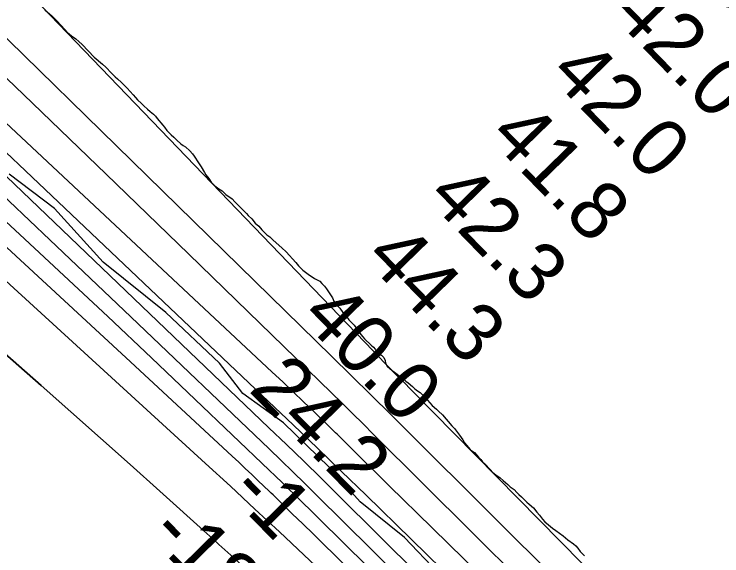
# Model space of a CAD drawing. Extents: x 3180038 to 3217926, y 922069 to 947485.
# Drawn here: x 3197820 to 3198634, y 943909 to 944532 of the extents above; entities that cross this region are included whole.
import ezdxf

# ---------------------------------------------------------------- set-up
doc = ezdxf.new("R2010")
doc.units = 0
for name, color, linetype in [('V-RIVR-EDGE', 7, 'Continuous'), ('V-RIVR-RANG', 7, 'Continuous'), ('V-SITE-VEGE', 7, 'Continuous'), ('V-TOPO-DPTH', 7, 'Continuous'), ('V-TOPO-MAJR', 7, 'Continuous'), ('V-TOPO-MINR', 7, 'Continuous'), ('V-TOPO-WATR', 7, 'Continuous')]:
    doc.layers.add(name, color=color, linetype=linetype)

msp = doc.modelspace()

# ---------------------------------------------------------------- linework, layer by layer
at = {"layer": 'V-RIVR-EDGE'}
msp.add_lwpolyline([(3198634.7494399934, 943568.0212496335), (3198601.796785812, 943601.5730293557), (3198594.0177511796, 943619.8487904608), (3198574.4927768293, 943634.2414832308), (3198552.3726412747, 943653.8567433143), (3198529.393900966, 943677.8209183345), (3198481.2458404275, 943718.7998180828), (3198415.7741337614, 943785.4676261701), (3198391.9131424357, 943804.2178325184), (3198357.2196324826, 943836.9045585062), (3198307.7965627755, 943889.6229489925), (3198269.210311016, 943930.1435259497), (3198218.0195147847, 943971.1299495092), (3198182.4749238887, 944011.2083261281), (3198130.0048191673, 944062.1955343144), (3198083.1425160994, 944095.7817086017), (3198056.278557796, 944130.6224702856), (3197994.698518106, 944189.0217508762), (3197922.2504903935, 944247.0132256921), (3197866.3287693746, 944308.4412691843), (3197814.265395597, 944348.1258128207)], dxfattribs=at)
at = {"layer": 'V-SITE-VEGE'}
for p, q in [((3197855.348, 944536.9539999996), (3197863.88, 944529.6689999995)), ((3197863.88, 944529.6689999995), (3197868.998, 944524.5699999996)), ((3197868.998, 944524.5699999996), (3197878.265, 944514.3669999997)), ((3197878.265, 944514.3669999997), (3197881.433, 944511.2089999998)), ((3197881.433, 944511.2089999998), (3197886.0640000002, 944507.3239999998)), ((3197886.0640000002, 944507.3239999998), (3197890.938, 944503.9239999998)), ((3197890.938, 944503.9239999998), (3197894.5930000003, 944500.5239999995)), ((3197894.593, 944500.5239999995), (3197898.249, 944497.3679999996)), ((3197898.249, 944497.3679999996), (3197912.149, 944482.5489999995)), ((3197912.149, 944482.5489999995), (3197921.654, 944474.5369999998)), ((3197921.654, 944474.5369999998), (3197925.309, 944471.1379999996)), ((3197925.309, 944471.1379999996), (3197932.1350000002, 944464.3359999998)), ((3197932.1350000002, 944464.3359999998), (3197936.281, 944459.9639999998)), ((3197936.281, 944459.9639999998), (3197938.961, 944457.7789999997)), ((3197938.961, 944457.7789999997), (3197943.348, 944453.6479999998)), ((3197943.348, 944453.6479999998), (3197947.0060000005, 944450.0059999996)), ((3197947.006, 944450.0059999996), (3197949.93, 944447.0899999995)), ((3197949.93, 944447.0899999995), (3197957.002, 944439.3179999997)), ((3197957.002, 944439.3179999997), (3197959.685, 944436.1579999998)), ((3197959.685, 944436.1579999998), (3197961.8810000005, 944433.4849999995)), ((3197961.881, 944433.4849999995), (3197966.511, 944429.3559999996)), ((3197966.511, 944429.3559999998), (3197969.1940000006, 944426.6859999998)), ((3197969.194, 944426.6859999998), (3197973.5810000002, 944423.0419999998)), ((3197973.5810000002, 944423.0419999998), (3197976.5050000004, 944420.1279999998)), ((3197976.505, 944420.1279999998), (3197980.161, 944417.2159999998)), ((3197980.161, 944417.2159999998), (3197982.598, 944414.7869999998)), ((3197982.598, 944414.7869999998), (3197984.552, 944412.1119999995)), ((3197984.552, 944412.1119999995), (3197990.893, 944404.3359999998)), ((3197990.893, 944404.3359999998), (3197993.086, 944402.1509999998)), ((3197993.086, 944402.1509999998), (3197995.7710000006, 944398.5049999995)), ((3197995.771, 944398.5049999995), (3198000.647, 944393.1599999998)), ((3198000.647, 944393.1599999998), (3198003.572, 944390.7329999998)), ((3198003.572, 944390.7329999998), (3198007.2270000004, 944387.3329999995)), ((3198007.227, 944387.3329999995), (3198011.616, 944382.9609999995)), ((3198011.616, 944382.9609999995), (3198014.295, 944381.0189999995)), ((3198014.295, 944381.0189999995), (3198017.22, 944379.5629999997)), ((3198017.22, 944379.5629999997), (3198022.094, 944374.9489999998)), ((3198022.094, 944374.9489999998), (3198025.02, 944371.3059999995)), ((3198025.02, 944371.3059999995), (3198026.972, 944368.6289999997)), ((3198026.972, 944368.6289999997), (3198032.0960000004, 944361.0969999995)), ((3198032.096, 944361.0969999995), (3198035.025, 944356.4779999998)), ((3198035.025, 944356.4779999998), (3198038.93, 944349.9169999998)), ((3198038.93, 944349.9169999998), (3198040.395, 944347.2419999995)), ((3198040.395, 944347.2419999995), (3198043.811, 944343.1109999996)), ((3198043.811, 944343.1109999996), (3198046.737, 944338.9799999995)), ((3198046.737, 944338.9799999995), (3198050.883, 944334.8489999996)), ((3198050.883, 944334.8489999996), (3198055.5130000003, 944331.2079999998)), ((3198055.5130000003, 944331.2079999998), (3198059.167, 944329.0249999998)), ((3198059.167, 944329.0249999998), (3198063.556, 944324.8959999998)), ((3198063.556, 944324.8959999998), (3198070.865, 944319.5569999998)), ((3198070.865, 944319.5569999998), (3198073.791, 944316.1549999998)), ((3198073.791, 944316.1549999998), (3198087.2000000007, 944302.7939999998)), ((3198087.2, 944302.7939999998), (3198089.393, 944300.3649999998)), ((3198089.393, 944300.3649999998), (3198093.295, 944296.7239999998)), ((3198093.295, 944296.7239999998), (3198097.4420000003, 944291.8639999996)), ((3198097.4420000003, 944291.8639999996), (3198101.341, 944288.2209999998)), ((3198101.341, 944288.2209999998), (3198104.999, 944284.0919999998)), ((3198104.999, 944284.0919999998), (3198107.436, 944281.6629999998)), ((3198107.436, 944281.6629999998), (3198110.85, 944278.5049999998)), ((3198110.85, 944278.5049999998), (3198114.2600000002, 944275.8339999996)), ((3198114.2600000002, 944275.8339999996), (3198117.674, 944272.4319999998)), ((3198117.674, 944272.4319999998), (3198121.328, 944269.0329999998)), ((3198121.328, 944269.0329999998), (3198128.1540000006, 944263.4499999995)), ((3198128.154, 944263.4499999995), (3198133.0300000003, 944258.5899999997)), ((3198133.0300000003, 944258.5899999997), (3198144.0030000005, 944246.6869999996)), ((3198144.003, 944246.6869999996), (3198147.173, 944242.5559999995)), ((3198147.173, 944242.5559999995), (3198149.8540000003, 944239.8839999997)), ((3198149.8540000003, 944239.8839999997), (3198152.293, 944237.6979999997)), ((3198152.293, 944237.6979999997), (3198158.142, 944233.0839999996)), ((3198158.142, 944233.0839999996), (3198165.452, 944228.2329999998)), ((3198165.452, 944228.2329999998), (3198171.784, 944224.8369999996)), ((3198171.784, 944224.8369999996), (3198173.98, 944222.4059999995)), ((3198173.98, 944222.4059999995), (3198174.954, 944221.1919999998)), ((3198174.954, 944221.1919999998), (3198176.9040000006, 944219.2479999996)), ((3198176.904, 944219.2479999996), (3198179.343, 944216.3339999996)), ((3198179.343, 944216.3339999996), (3198186.1750000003, 944205.8829999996)), ((3198186.1750000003, 944205.8829999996), (3198187.8880000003, 944201.9919999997)), ((3198187.8880000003, 944201.9919999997), (3198189.8370000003, 944199.5629999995)), ((3198189.8370000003, 944199.5629999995), (3198191.789, 944196.8899999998)), ((3198191.789, 944196.8899999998), (3198194.7160000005, 944193.9739999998)), ((3198194.716, 944193.9739999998), (3198198.132, 944189.1139999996)), ((3198198.132, 944189.1139999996), (3198202.2770000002, 944184.4979999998)), ((3198202.2770000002, 944184.4979999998), (3198205.2030000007, 944180.6079999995)), ((3198205.203, 944180.6079999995), (3198207.643, 944177.9379999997)), ((3198207.643, 944177.9379999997), (3198211.2960000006, 944174.2919999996)), ((3198211.296, 944174.2919999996), (3198213.25, 944171.8629999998)), ((3198213.25, 944171.8629999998), (3198214.9580000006, 944169.1889999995)), ((3198214.958, 944169.1889999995), (3198216.91, 944166.5159999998)), ((3198216.91, 944166.5159999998), (3198218.8620000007, 944163.5999999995)), ((3198218.862, 944163.5999999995), (3198221.057, 944161.1709999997)), ((3198221.057, 944161.1709999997), (3198223.0090000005, 944158.7419999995)), ((3198223.009, 944158.7419999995), (3198230.566, 944151.4529999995)), ((3198230.566, 944151.4529999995), (3198233.245, 944149.2719999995)), ((3198233.245, 944149.2719999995), (3198235.196, 944146.8389999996)), ((3198235.196, 944146.8389999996), (3198236.906, 944143.9229999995)), ((3198236.906, 944143.9229999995), (3198239.585, 944141.9789999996)), ((3198239.585, 944141.9789999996), (3198242.753, 944140.0399999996)), ((3198242.753, 944140.0399999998), (3198245.436, 944137.1229999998)), ((3198245.436, 944137.1229999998), (3198246.901, 944133.9629999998)), ((3198246.901, 944133.9629999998), (3198247.151, 944130.5569999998)), ((3198247.151, 944130.5569999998), (3198249.1820000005, 944127.2149999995)), ((3198249.182, 944127.2149999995), (3198254.802, 944122.3239999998)), ((3198254.802, 944122.3239999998), (3198257.495, 944120.5509999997)), ((3198257.495, 944120.5509999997), (3198264.233, 944115.4449999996)), ((3198264.233, 944115.4449999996), (3198267.827, 944112.5589999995)), ((3198267.827, 944112.5589999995), (3198270.524, 944110.1139999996)), ((3198270.524, 944110.1139999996), (3198273.22, 944108.1189999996)), ((3198273.22, 944108.1189999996), (3198278.163, 944103.8939999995)), ((3198278.163, 944103.8939999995), (3198281.086, 944101.2279999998)), ((3198281.086, 944101.2279999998), (3198284.2300000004, 944098.7869999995)), ((3198284.23, 944098.7869999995), (3198287.148, 944096.7899999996)), ((3198287.148, 944096.7899999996), (3198295.694, 944088.3399999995)), ((3198295.694, 944088.3399999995), (3198301.097, 944082.1099999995)), ((3198301.097, 944082.1099999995), (3198306.041, 944077.6639999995)), ((3198306.041, 944077.6639999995), (3198308.289, 944075.4389999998)), ((3198308.289, 944075.4389999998), (3198312.787, 944071.4399999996)), ((3198312.787, 944071.4399999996), (3198323.369, 944058.7519999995)), ((3198323.369, 944058.7519999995), (3198326.519, 944055.4159999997)), ((3198326.519, 944055.4159999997), (3198332.376, 944047.8449999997)), ((3198332.376, 944047.8449999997), (3198336.208, 944042.4989999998)), ((3198336.208, 944042.4989999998), (3198338.239, 944038.9359999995)), ((3198338.239, 944038.9359999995), (3198342.7430000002, 944033.5909999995)), ((3198342.7430000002, 944033.5909999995), (3198344.543, 944031.5899999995)), ((3198344.543, 944031.5899999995), (3198346.563, 944030.0349999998)), ((3198346.563, 944030.0349999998), (3198349.708, 944027.8149999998)), ((3198349.708, 944027.8149999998), (3198354.2120000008, 944022.4719999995)), ((3198354.2120000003, 944022.4719999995), (3198356.909, 944019.8059999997)), ((3198356.909, 944019.8059999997), (3198358.937, 944017.3559999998)), ((3198358.937, 944017.3559999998), (3198361.4110000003, 944014.9109999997)), ((3198361.411, 944014.9109999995), (3198367.708, 944008.2379999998)), ((3198367.708, 944008.2379999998), (3198370.858, 944005.1229999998)), ((3198370.858, 944005.1229999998), (3198374.004, 944002.4589999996)), ((3198374.004, 944002.4589999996), (3198379.169, 943998.6869999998)), ((3198379.169, 943998.6869999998), (3198382.54, 943995.7989999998)), ((3198382.54, 943995.7989999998), (3198385.458, 943993.5789999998)), ((3198385.458, 943993.5789999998), (3198387.932, 943991.1339999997)), ((3198387.932, 943991.1339999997), (3198390.855, 943988.4649999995)), ((3198390.855, 943988.4649999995), (3198395.123, 943985.3579999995)), ((3198395.123, 943985.3579999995), (3198398.27, 943982.0219999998)), ((3198398.27, 943982.0219999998), (3198400.519, 943979.7979999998)), ((3198400.519, 943979.7979999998), (3198403.667, 943976.9059999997)), ((3198403.667, 943976.9059999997), (3198409.741, 943970.6799999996)), ((3198409.741, 943970.6799999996), (3198412.66, 943968.6829999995)), ((3198412.66, 943968.6829999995), (3198417.6040000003, 943964.2389999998)), ((3198417.6040000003, 943964.2389999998), (3198421.433, 943959.3399999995)), ((3198421.433, 943959.3399999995), (3198424.362, 943955.7789999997)), ((3198424.362, 943955.7789999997), (3198427.741, 943951.1009999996)), ((3198427.741, 943951.1009999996), (3198430.666, 943948.2119999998)), ((3198430.666, 943948.2119999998), (3198434.71, 943944.6559999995)), ((3198434.71, 943944.6559999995), (3198439.427, 943940.8819999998)), ((3198439.427, 943940.8819999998), (3198443.2450000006, 943938.4429999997)), ((3198443.245, 943938.4429999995), (3198451.776, 943932.2289999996)), ((3198451.776, 943932.2289999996), (3198454.474, 943930.0089999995)), ((3198454.474, 943930.0089999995), (3198457.171, 943927.5639999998)), ((3198457.171, 943927.5639999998), (3198463.681, 943922.8999999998)), ((3198463.681, 943922.8999999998), (3198466.381, 943920.4549999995)), ((3198466.381, 943920.4549999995), (3198468.632, 943917.7889999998)), ((3198468.632, 943917.7889999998), (3198471.3350000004, 943914.2229999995)), ((3198471.335, 943914.2229999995), (3198473.811, 943911.5539999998)), ((3198473.811, 943911.5539999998), (3198476.2850000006, 943909.1089999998))]:
    msp.add_line(p, q, dxfattribs=at)
at = {"layer": 'V-TOPO-DPTH'}
for points in [[(3197224.9248922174, 944837.2137400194), (3197826.578070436, 944278.8073855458), (3197877.2054828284, 944231.6227024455), (3197927.7013763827, 944184.2982703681), (3197977.999991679, 944136.7642148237), (3198028.1670881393, 944089.0904103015), (3198113.4385189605, 944007.7187869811), (3198120.8547161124, 944000.6089101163), (3198128.2488599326, 943993.4762769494), (3198135.609923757, 943986.3095093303), (3198142.94893425, 943979.1199854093), (3198282.450420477, 943841.8261025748), (3198359.5008931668, 943765.9495095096), (3198436.5210457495, 943690.0421702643), (3198513.4957181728, 943614.0887117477), (3198590.4400704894, 943538.1045070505), (3198867.7074144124, 943264.1329703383)], [(3198867.7074144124, 943264.1329703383), (3198590.4400704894, 943538.1045070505), (3198513.4957181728, 943614.0887117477), (3198436.5210457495, 943690.0421702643), (3198359.5008931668, 943765.9495095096), (3198282.450420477, 943841.8261025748), (3198142.94893425, 943979.1199854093), (3198135.609923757, 943986.3095093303), (3198128.2488599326, 943993.4762769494), (3198120.8547161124, 944000.6089101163), (3198113.4385189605, 944007.7187869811), (3198028.1670881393, 944089.0904103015), (3197977.999991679, 944136.7642148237), (3197927.7013763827, 944184.2982703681), (3197877.2054828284, 944231.6227024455), (3197826.578070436, 944278.8073855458), (3197224.9248922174, 944837.2137400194)], [(3198913.412386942, 943342.0749016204), (3198283.8067980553, 943958.0778487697), (3198267.8462169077, 943973.717812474), (3198251.901815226, 943989.374227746), (3198235.981682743, 944005.0553203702), (3198220.0777297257, 944020.7528645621), (3198191.4506750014, 944049.0521861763), (3198189.869800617, 944050.6097658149), (3198188.285481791, 944052.1638222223), (3198185.1030663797, 944055.257842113), (3198164.6584893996, 944075.0244735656), (3198152.8126846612, 944086.4209500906), (3198140.929544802, 944097.7781687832), (3198128.9904022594, 944109.0765007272), (3198117.013924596, 944120.3355748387), (3197346.5860306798, 944841.0347679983)], [(3198841.0083172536, 943245.5345260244), (3198465.942831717, 943611.5519496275), (3198405.016630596, 943670.7019477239), (3198343.8880229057, 943729.640931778), (3198282.4558053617, 943788.2633947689), (3198220.8211812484, 943846.6748437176), (3198153.3625186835, 943910.2758801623), (3198125.244906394, 943936.6633690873), (3198097.0466245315, 943962.9639669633), (3198068.7273383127, 943989.1342282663), (3198040.327382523, 944015.2175985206), (3197666.4201993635, 944357.0388861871), (3197584.4933347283, 944431.6646325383), (3197502.3878668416, 944506.0926367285), (3197420.0144940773, 944580.2240276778)], [(3197420.0144940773, 944580.2240276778), (3197502.3878668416, 944506.0926367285), (3197584.4933347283, 944431.6646325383), (3197666.4201993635, 944357.0388861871), (3198040.327382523, 944015.2175985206), (3198068.7273383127, 943989.1342282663), (3198097.0466245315, 943962.9639669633), (3198125.244906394, 943936.6633690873), (3198153.3625186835, 943910.2758801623), (3198220.8211812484, 943846.6748437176), (3198282.4558053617, 943788.2633947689), (3198343.8880229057, 943729.640931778), (3198405.016630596, 943670.7019477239), (3198465.942831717, 943611.5519496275), (3198841.0083172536, 943245.5345260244)], [(3198714.858478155, 943322.9180098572), (3198069.283660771, 943909.7706985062), (3198062.3661814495, 943916.0520361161), (3198055.444118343, 943922.328312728), (3198048.515179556, 943928.5969978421), (3198041.581656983, 943934.8606219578), (3197987.5784229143, 943983.5924807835), (3197953.5753120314, 944014.1456985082), (3197919.4861601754, 944044.6022002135), (3197885.267946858, 944074.9136278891), (3197850.9636925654, 944105.1283395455), (3197741.2488815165, 944201.3506063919), (3197678.7909667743, 944255.393478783), (3197615.8603728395, 944308.8725424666), (3197552.2207601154, 944361.5058930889), (3197488.1084681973, 944413.5754350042), (3197423.37081676, 944464.871385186), (3197358.272323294, 944515.7000459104), (3197292.632566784, 944565.827772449)], [(3197292.632566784, 944565.827772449), (3197358.272323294, 944515.7000459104), (3197423.37081676, 944464.871385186), (3197488.1084681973, 944413.5754350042), (3197552.2207601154, 944361.5058930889), (3197615.8603728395, 944308.8725424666), (3197678.7909667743, 944255.393478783), (3197741.2488815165, 944201.3506063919), (3197850.9636925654, 944105.1283395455), (3197885.267946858, 944074.9136278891), (3197919.4861601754, 944044.6022002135), (3197953.5753120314, 944014.1456985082), (3197987.5784229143, 943983.5924807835), (3198041.581656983, 943934.8606219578), (3198048.515179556, 943928.5969978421), (3198055.444118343, 943922.328312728), (3198062.3661814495, 943916.0520361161), (3198069.283660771, 943909.7706985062), (3198714.858478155, 943322.9180098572)], [(3197604.7811793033, 944541.2191767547), (3197694.3955266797, 944456.4184656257), (3197783.763424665, 944371.3561732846), (3198113.1808172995, 944056.4350353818), (3198133.2176054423, 944037.1758147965), (3198153.1843692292, 944017.8446584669), (3198173.046096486, 943998.4055985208), (3198192.8377993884, 943978.8946028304), (3198890.094609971, 943287.7922008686)], [(3197604.7811793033, 944541.2191767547), (3197694.3955266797, 944456.4184656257), (3197783.763424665, 944371.3561732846), (3198113.1808172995, 944056.4350353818), (3198133.2176054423, 944037.1758147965), (3198153.1843692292, 944017.8446584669), (3198173.046096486, 943998.4055985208), (3198192.8377993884, 943978.8946028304), (3198890.094609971, 943287.7922008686)]]:
    msp.add_lwpolyline(points, dxfattribs=at)
at = {"layer": 'V-TOPO-MAJR'}
msp.add_lwpolyline([(3198985.9116455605, 943380.076172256), (3198277.543498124, 944099.4440674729), (3198274.1942267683, 944102.8320741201), (3198270.836164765, 944106.2113109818), (3198267.4649167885, 944109.5773931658), (3198264.0848781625, 944112.934705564), (3198260.705830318, 944116.2929916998), (3198257.3368940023, 944119.6613457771), (3198253.9831249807, 944123.0448017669), (3198250.6394674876, 944126.4383256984), (3198249.1380400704, 944127.969007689), (3198245.057209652, 944132.1412116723), (3198240.9843214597, 944136.3211325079), (3198236.9233466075, 944140.5126286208), (3198232.8703139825, 944144.7118415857), (3197411.0710602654, 944998.579320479)], dxfattribs=at)
at = {"layer": 'V-TOPO-MINR'}
for points in [[(3198867.7074144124, 943264.1329703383), (3198590.4400704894, 943538.1045070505), (3198513.4957181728, 943614.0887117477), (3198436.5210457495, 943690.0421702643), (3198359.5008931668, 943765.9495095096), (3198282.450420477, 943841.8261025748), (3198142.94893425, 943979.1199854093), (3198135.609923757, 943986.3095093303), (3198128.2488599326, 943993.4762769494), (3198120.8547161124, 944000.6089101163), (3198113.4385189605, 944007.7187869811), (3198028.1670881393, 944089.0904103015), (3197977.999991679, 944136.7642148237), (3197927.7013763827, 944184.2982703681), (3197877.2054828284, 944231.6227024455), (3197826.578070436, 944278.8073855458), (3197224.9248922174, 944837.2137400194)], [(3198913.412386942, 943342.0749016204), (3198283.8067980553, 943958.0778487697), (3198267.8462169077, 943973.717812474), (3198251.901815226, 943989.374227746), (3198235.981682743, 944005.0553203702), (3198220.0777297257, 944020.7528645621), (3198191.4506750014, 944049.0521861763), (3198189.869800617, 944050.6097658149), (3198188.285481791, 944052.1638222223), (3198185.1030663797, 944055.257842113), (3198164.6584893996, 944075.0244735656), (3198152.8126846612, 944086.4209500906), (3198140.929544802, 944097.7781687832), (3198128.9904022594, 944109.0765007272), (3198117.013924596, 944120.3355748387), (3197346.5860306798, 944841.0347679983)], [(3198800.7113880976, 943526.7297579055), (3198276.4576168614, 944048.6518497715), (3198253.6963050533, 944071.2515948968), (3198230.89495175, 944093.8107606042), (3198208.0335362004, 944116.309057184), (3198185.1320791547, 944138.7667743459), (3197566.293773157, 944743.9983607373)], [(3198844.604494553, 943264.2451650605), (3198188.3759365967, 943910.103418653), (3198176.2946156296, 943921.9861721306), (3198164.2082023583, 943933.8637404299), (3198152.1141506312, 943945.733530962), (3198140.0150065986, 943957.5981363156), (3198118.0054149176, 943979.1671951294), (3198115.801791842, 943981.3120299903), (3198113.5835926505, 943983.4417866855), (3198100.8880372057, 943995.5482263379), (3198093.412234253, 944002.6462964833), (3198085.9160568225, 944009.7226897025), (3198078.389317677, 944016.766567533), (3198070.842204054, 944023.7887684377), (3197953.9617061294, 944132.0690199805), (3197887.9321258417, 944193.1859267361), (3197821.866630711, 944254.2639515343), (3197755.747263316, 944315.2836533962), (3197689.5919810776, 944376.264473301), (3197320.4552397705, 944716.2273378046)], [(3198651.1128394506, 943562.7135015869), (3198570.7833652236, 943641.1697740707), (3198490.4466096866, 943719.618588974), (3198410.0989321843, 943798.0562175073), (3198329.743973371, 943876.4863884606), (3198224.4799149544, 943979.2146887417), (3198196.694469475, 944006.2158190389), (3198168.832953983, 944033.1378895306), (3198140.8573334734, 944059.9413703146), (3198112.8056429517, 944086.6657912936), (3197530.638468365, 944638.9337586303)], [(3198667.808022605, 943617.4509652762), (3198592.2847761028, 943692.2578687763), (3198516.847803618, 943767.1520233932), (3198233.588322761, 944048.860621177), (3198221.5028482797, 944060.8396913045), (3198209.3907024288, 944072.791641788), (3198197.2385495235, 944084.7029128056), (3198185.05972525, 944096.5870641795), (3198020.540880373, 944256.5877173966), (3197925.873738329, 944348.2337558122), (3197830.9280881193, 944439.5890092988), (3197735.564675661, 944530.5080853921), (3197639.922755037, 944621.1363765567)], [(3198841.0083172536, 943245.5345260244), (3198465.942831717, 943611.5519496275), (3198405.016630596, 943670.7019477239), (3198343.8880229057, 943729.640931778), (3198282.4558053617, 943788.2633947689), (3198220.8211812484, 943846.6748437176), (3198153.3625186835, 943910.2758801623), (3198125.244906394, 943936.6633690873), (3198097.0466245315, 943962.9639669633), (3198068.7273383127, 943989.1342282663), (3198040.327382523, 944015.2175985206), (3197666.4201993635, 944357.0388861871), (3197584.4933347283, 944431.6646325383), (3197502.3878668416, 944506.0926367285), (3197420.0144940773, 944580.2240276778)], [(3198714.858478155, 943322.9180098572), (3198069.283660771, 943909.7706985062), (3198062.3661814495, 943916.0520361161), (3198055.444118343, 943922.328312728), (3198048.515179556, 943928.5969978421), (3198041.581656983, 943934.8606219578), (3197987.5784229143, 943983.5924807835), (3197953.5753120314, 944014.1456985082), (3197919.4861601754, 944044.6022002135), (3197885.267946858, 944074.9136278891), (3197850.9636925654, 944105.1283395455), (3197741.2488815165, 944201.3506063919), (3197678.7909667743, 944255.393478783), (3197615.8603728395, 944308.8725424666), (3197552.2207601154, 944361.5058930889), (3197488.1084681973, 944413.5754350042), (3197423.37081676, 944464.871385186), (3197358.272323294, 944515.7000459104), (3197292.632566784, 944565.827772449)], [(3198687.1783720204, 943465.7728543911), (3198633.476705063, 943518.9034307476), (3198579.755514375, 943572.0142843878), (3198167.8419358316, 943979.0236729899), (3198154.2863254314, 943992.3501517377), (3198140.685946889, 944005.6305505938), (3198127.0184161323, 944018.8418296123), (3198113.306117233, 944032.0070287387), (3197954.3277103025, 944183.8698582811), (3197860.9033754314, 944272.7309360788), (3197767.226712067, 944361.3240597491), (3197673.171555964, 944449.515252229), (3197578.864071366, 944537.4384905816)]]:
    msp.add_lwpolyline(points, dxfattribs=at)
at = {"layer": 'V-TOPO-WATR'}
msp.add_lwpolyline([(3198890.094609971, 943287.7922008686), (3198192.8377993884, 943978.8946028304), (3198173.046096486, 943998.4055985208), (3198153.1843692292, 944017.8446584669), (3198133.2176054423, 944037.1758147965), (3198113.1808172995, 944056.4350353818), (3197783.763424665, 944371.3561732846), (3197694.3955266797, 944456.4184656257), (3197604.7811793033, 944541.2191767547)], dxfattribs=at)

# ---------------------------------------------------------------- texts
at = {"layer": 'V-RIVR-RANG'}
for s, height, rotation, p in [('39.1', 66.99999999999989, 314.20832571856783, (3198580.5918054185, 944598.3855905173)), ('42.0', 66.99999999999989, 314.20832571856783, (3198505.3992982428, 944532.2681828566)), ('42.0', 66.99999999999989, 314.20832571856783, (3198433.885298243, 944462.3701828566)), ('41.8', 66.99999999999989, 314.20832571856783, (3198364.3944771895, 944390.3923070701)), ('42.3', 66.99999999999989, 314.20832571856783, (3198292.8814771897, 944320.49430707)), ('44.3', 66.99999999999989, 314.20832571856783, (3198221.3674771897, 944250.59630707)), ('40.0', 66.99999999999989, 314.20832571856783, (3198147.8302982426, 944182.7781828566)), ('24.2', 67, 314.48555555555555, (3198088.5782952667, 944099.55576299)), ('-1', 67, 314.48555555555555, (3198064.937375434, 943980.9161897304)), ('-18', 67, 314.48555555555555, (3197972.536086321, 943932.2839708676))]:
    msp.add_text(s, height=height, rotation=rotation, dxfattribs=at).set_placement(p)

doc.saveas('drawing.dxf')
